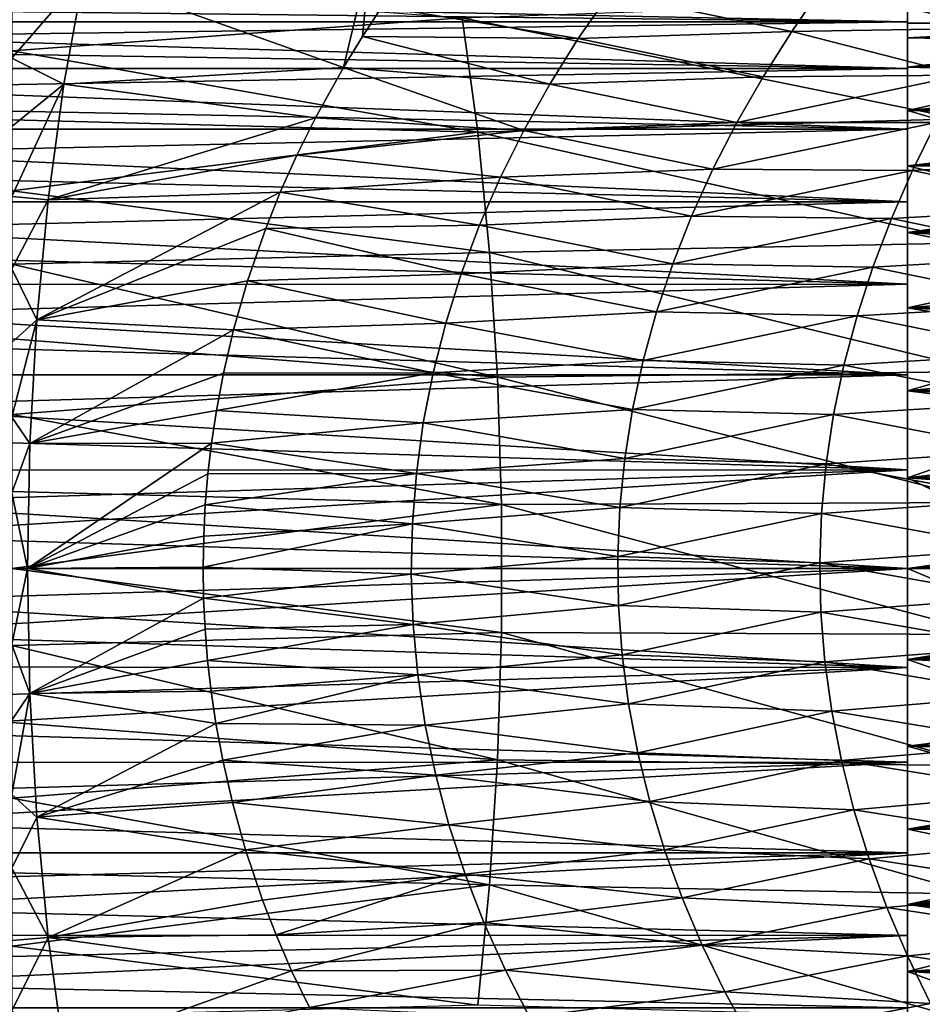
# Model space of a CAD drawing. Header units: metres. Extents: x 26 to 263, y -109 to 109.
# Tile 328 of 656: x 63 to 72, y 72 to 82. Entities that reach past the tile are written whole.
import ezdxf

# ---------------------------------------------------------------- set-up
doc = ezdxf.new("R2010")
doc.units = ezdxf.units.M
doc.layers.add('solid_500750', color=7, linetype='CONTINUOUS')

msp = doc.modelspace()

# ---------------------------------------------------------------- linework, layer by layer
at = {"layer": 'solid_500750'}
for points in [[(66.092148, 81.333839, 2.41582), (66.358955, 82.46077, 1.838729), (63.483849, 82.263809, 1.842609)], [(66.283119, 81.645882, 2.274981), (66.358955, 82.46077, 1.838729), (66.092148, 81.333839, 2.41582)], [(66.283119, 81.645882, 2.274981), (66.477852, 81.942802, 2.131931), (66.358955, 82.46077, 1.838729)], [(62.760601, 81.426514, 2.28342), (63.283379, 81.166252, 2.421638), (63.483849, 82.263809, 1.842609)], [(62.760601, 82.087814, 1.923639), (62.760601, 81.426514, 2.28342), (63.483849, 82.263809, 1.842609)], [(66.092148, 81.333839, 2.41582), (63.483849, 82.263809, 1.842609), (63.283379, 81.166252, 2.421638)], [(55.760601, 82.116371, -5.696664), (71.760597, 82.11618, -5.696024), (71.760597, 81.793785, -4.759147)], [(55.760601, 81.974846, -5.221351), (55.760601, 82.116371, -5.696664), (71.760597, 81.793785, -4.759147)], [(55.760601, 81.974854, -9.118041), (71.760597, 81.793785, -9.580264), (71.760597, 82.11618, -8.643387)], [(62.760601, 81.501144, -16.511282), (62.760601, 82.167519, -16.122379), (67.285233, 81.834213, -16.387434)], [(68.760826, 82.073288, 2.281455), (70.597267, 81.697395, 2.893073), (70.907082, 82.146767, 2.714109)], [(70.907082, 82.146767, 2.714109), (70.597267, 81.697395, 2.893073), (72.596764, 81.729103, 3.549191)], [(70.907082, 82.146767, 2.714109), (72.596764, 81.729103, 3.549191), (72.904373, 82.196716, 3.388067)], [(71.760597, 82.11618, -5.696024), (71.760597, 82.11618, -8.643387), (71.760597, 81.793785, -9.580264)], [(71.760597, 81.793785, -4.759147), (71.760597, 82.11618, -5.696024), (71.760597, 81.793785, -9.580264)], [(68.760826, 82.073288, 2.281455), (66.477852, 81.942802, 2.131931), (68.452446, 81.624504, 2.481313)], [(68.760826, 82.073288, 2.281455), (68.452446, 81.624504, 2.481313), (70.597267, 81.697395, 2.893073)], [(55.760601, 81.974854, -9.118041), (55.760601, 81.794571, -9.58004), (71.760597, 81.793785, -9.580264)], [(55.760601, 81.794563, -4.759351), (55.760601, 81.974846, -5.221351), (71.760597, 81.793785, -4.759147)], [(68.452446, 81.624504, 2.481313), (66.477852, 81.942802, 2.131931), (66.283119, 81.645882, 2.274981)], [(72.066811, 82.000587, -16.383806), (72.2789, 80.817436, -16.943228), (67.285233, 81.834213, -16.387434)], [(62.760601, 81.501144, -16.511282), (67.285233, 81.834213, -16.387434), (67.441742, 80.685356, -16.945509)], [(72.2789, 80.817436, -16.943228), (67.441742, 80.685356, -16.945509), (67.285233, 81.834213, -16.387434)], [(55.760601, 81.794571, -9.58004), (55.760601, 81.576744, -10.025568), (71.760597, 81.793785, -9.580264)], [(55.760601, 81.794563, -4.759351), (71.760597, 81.793785, -4.759147), (71.760597, 81.3237, -3.889625)], [(55.760601, 81.576736, -4.313823), (55.760601, 81.794563, -4.759351), (71.760597, 81.3237, -3.889625)], [(55.760601, 81.576744, -10.025568), (71.760597, 81.3237, -10.449785), (71.760597, 81.793785, -9.580264)], [(70.597267, 81.697395, 2.893073), (72.311623, 81.25676, 3.697843), (72.596764, 81.729103, 3.549191)], [(71.760597, 81.78067, -6.713494), (74.670883, 81.794731, -7.410357), (74.269699, 81.763077, -6.53344)], [(71.760597, 81.78067, -7.625917), (74.873085, 81.758034, -7.847871), (74.670883, 81.794731, -7.410357)], [(71.760597, 81.78067, -6.713494), (71.760597, 81.78067, -7.625917), (74.670883, 81.794731, -7.410357)], [(71.760597, 81.793785, -4.759147), (71.760597, 81.78067, -7.625917), (71.760597, 81.78067, -6.713494)], [(71.760597, 81.793785, -9.580264), (71.760597, 81.3237, -10.449785), (71.760597, 81.78067, -7.625917)], [(71.760597, 81.793785, -4.759147), (71.760597, 81.793785, -9.580264), (71.760597, 81.78067, -7.625917)], [(71.760597, 81.793785, -4.759147), (71.760597, 81.78067, -6.713494), (71.760597, 81.63131, -5.820993)], [(71.760597, 81.793785, -4.759147), (71.760597, 81.63131, -5.820993), (71.760597, 81.336342, -4.959523)], [(71.760597, 81.3237, -3.889625), (71.760597, 81.793785, -4.759147), (71.760597, 81.336342, -4.959523)], [(71.760597, 81.63131, -5.820993), (71.760597, 81.78067, -6.713494), (74.269699, 81.763077, -6.53344)], [(71.760597, 81.78067, -7.625917), (71.760597, 81.63131, -8.518417), (74.873085, 81.758034, -7.847871)], [(71.760597, 81.3237, -10.449785), (71.760597, 81.63131, -8.518417), (71.760597, 81.78067, -7.625917)], [(71.760597, 81.63131, -5.820993), (74.269699, 81.763077, -6.53344), (73.878113, 81.592018, -5.671537)], [(71.760597, 81.63131, -8.518417), (75.073502, 81.686562, -8.280998), (74.873085, 81.758034, -7.847871)], [(68.167351, 81.167244, 2.666714), (66.283119, 81.645882, 2.274981), (66.092148, 81.333839, 2.41582)], [(68.452446, 81.624504, 2.481313), (66.283119, 81.645882, 2.274981), (68.167351, 81.167244, 2.666714)], [(68.452446, 81.624504, 2.481313), (68.167351, 81.167244, 2.666714), (70.309898, 81.241463, 3.059109)], [(68.452446, 81.624504, 2.481313), (70.309898, 81.241463, 3.059109), (70.597267, 81.697395, 2.893073)], [(70.597267, 81.697395, 2.893073), (70.309898, 81.241463, 3.059109), (72.311623, 81.25676, 3.697843)], [(71.760597, 81.63131, -8.518417), (75.273827, 81.580742, -8.70717), (75.073502, 81.686562, -8.280998)], [(71.760597, 81.336342, -4.959523), (71.760597, 81.63131, -5.820993), (73.878113, 81.592018, -5.671537)], [(71.760597, 81.63131, -8.518417), (71.760597, 81.336342, -9.379888), (75.273827, 81.580742, -8.70717)], [(71.760597, 81.3237, -10.449785), (71.760597, 81.336342, -9.379888), (71.760597, 81.63131, -8.518417)], [(55.760601, 81.576744, -10.025568), (55.760601, 81.322876, -10.451587), (71.760597, 81.3237, -10.449785)], [(55.760601, 81.322861, -3.887804), (55.760601, 81.576736, -4.313823), (71.760597, 81.3237, -3.889625)], [(71.760597, 81.336342, -4.959523), (73.878113, 81.592018, -5.671537), (73.512856, 81.290108, -4.856955)], [(71.760597, 81.336342, -9.379888), (75.470924, 81.441513, -9.122864), (75.273827, 81.580742, -8.70717)], [(62.760601, 80.807663, -16.853626), (62.760601, 81.501144, -16.511282), (67.441742, 80.685356, -16.945509)], [(62.760601, 81.426514, 2.28342), (62.760601, 80.741142, 2.598285), (63.283379, 81.166252, 2.421638)], [(71.760597, 81.336342, -9.379888), (75.662445, 81.270096, -9.525152), (75.470924, 81.441513, -9.122864)], [(55.760601, 81.034683, -10.855188), (71.760597, 80.713097, -11.234472), (71.760597, 81.3237, -10.449785)], [(55.760601, 81.322876, -10.451587), (55.760601, 81.034683, -10.855188), (71.760597, 81.3237, -10.449785)], [(55.760601, 81.322861, -3.887804), (71.760597, 81.3237, -3.889625), (71.760597, 80.713097, -3.104938)], [(55.760601, 81.034668, -3.484202), (55.760601, 81.322861, -3.887804), (71.760597, 80.713097, -3.104938)], [(65.811424, 80.829803, 2.623246), (66.092148, 81.333839, 2.41582), (63.283379, 81.166252, 2.421638)], [(67.906311, 80.70282, 2.836517), (66.092148, 81.333839, 2.41582), (65.811424, 80.829803, 2.623246)], [(68.167351, 81.167244, 2.666714), (66.092148, 81.333839, 2.41582), (67.906311, 80.70282, 2.836517)], [(71.760597, 80.903549, -4.161717), (71.760597, 81.336342, -4.959523), (73.512856, 81.290108, -4.856955)], [(71.760597, 81.336342, -9.379888), (71.760597, 80.903549, -10.177693), (75.662445, 81.270096, -9.525152)], [(71.760597, 81.3237, -10.449785), (71.760597, 80.903549, -10.177693), (71.760597, 81.336342, -9.379888)], [(71.760597, 81.3237, -3.889625), (71.760597, 81.336342, -4.959523), (71.760597, 80.903549, -4.161717)], [(71.760597, 81.3237, -10.449785), (71.760597, 80.713097, -11.234472), (71.760597, 80.903549, -10.177693)], [(71.760597, 80.713097, -3.104938), (71.760597, 81.3237, -3.889625), (71.760597, 80.903549, -4.161717)], [(68.167351, 81.167244, 2.666714), (70.045769, 80.779961, 3.211364), (70.309898, 81.241463, 3.059109)], [(70.045769, 80.779961, 3.211364), (72.049751, 80.780464, 3.83341), (72.311623, 81.25676, 3.697843)], [(70.309898, 81.241463, 3.059109), (70.045769, 80.779961, 3.211364), (72.311623, 81.25676, 3.697843)], [(71.760597, 80.903549, -4.161717), (73.512856, 81.290108, -4.856955), (73.176323, 80.870071, -4.109569)], [(71.760597, 80.903549, -10.177693), (75.850433, 81.067337, -9.912428), (75.662445, 81.270096, -9.525152)], [(62.760601, 80.036697, 2.864899), (63.124561, 80.005959, 2.879851), (63.283379, 81.166252, 2.421638)], [(62.760601, 80.741142, 2.598285), (62.760601, 80.036697, 2.864899), (63.283379, 81.166252, 2.421638)], [(65.811424, 80.829803, 2.623246), (63.283379, 81.166252, 2.421638), (63.124561, 80.005959, 2.879851)], [(68.167351, 81.167244, 2.666714), (67.906311, 80.70282, 2.836517), (70.045769, 80.779961, 3.211364)], [(55.760601, 81.034683, -10.855188), (55.760601, 80.714142, -11.233614), (71.760597, 80.713097, -11.234472)], [(55.760601, 80.714119, -3.105775), (55.760601, 81.034668, -3.484202), (71.760597, 80.713097, -3.104938)], [(71.760597, 80.903549, -10.177693), (76.031715, 80.835915, -10.280245), (75.850433, 81.067337, -9.912428)], [(65.624008, 80.453621, 2.762288), (65.811424, 80.829803, 2.623246), (63.124561, 80.005959, 2.879851)], [(67.906311, 80.70282, 2.836517), (65.811424, 80.829803, 2.623246), (65.624008, 80.453621, 2.762288)], [(73.362541, 80.437187, -3.545661), (71.760597, 80.903549, -4.161717), (73.176323, 80.870071, -4.109569)], [(71.760597, 80.903549, -10.177693), (71.760597, 80.347466, -10.893503), (76.031715, 80.835915, -10.280245)], [(71.760597, 80.713097, -11.234472), (71.760597, 80.347466, -10.893503), (71.760597, 80.903549, -10.177693)], [(73.362541, 80.437187, -3.545661), (71.760597, 80.347466, -3.445907), (71.760597, 80.903549, -4.161717)], [(71.760597, 80.713097, -3.104938), (71.760597, 80.903549, -4.161717), (71.760597, 80.347466, -3.445907)], [(71.760597, 80.347466, -10.893503), (76.203018, 80.579468, -10.624577), (76.031715, 80.835915, -10.280245)], [(62.760601, 80.094673, -17.144438), (62.760601, 80.807663, -16.853626), (67.441742, 80.685356, -16.945509)], [(72.2789, 80.817436, -16.943228), (72.440193, 79.571838, -17.368977), (67.441742, 80.685356, -16.945509)], [(67.906311, 80.70282, 2.836517), (69.805649, 80.313332, 3.349288), (70.045769, 80.779961, 3.211364)], [(69.805649, 80.313332, 3.349288), (71.811958, 80.300667, 3.955502), (72.049751, 80.780464, 3.83341)], [(70.045769, 80.779961, 3.211364), (69.805649, 80.313332, 3.349288), (72.049751, 80.780464, 3.83341)], [(72.049751, 80.780464, 3.83341), (71.811958, 80.300667, 3.955502), (73.772194, 80.412453, 4.739094)], [(55.760601, 80.714142, -11.233614), (55.760601, 80.363441, -11.584275), (71.760597, 80.713097, -11.234472)], [(55.760601, 80.714119, -3.105775), (71.760597, 80.713097, -3.104938), (71.760597, 79.985062, -2.435524)], [(55.760601, 80.363419, -2.755115), (55.760601, 80.714119, -3.105775), (71.760597, 79.985062, -2.435524)], [(55.760601, 80.363441, -11.584275), (71.760597, 79.985062, -11.903888), (71.760597, 80.713097, -11.234472)], [(62.760601, 80.094673, -17.144438), (67.441742, 80.685356, -16.945509), (67.560753, 79.476051, -17.37018)], [(67.906311, 80.70282, 2.836517), (65.624008, 80.453621, 2.762288), (67.670151, 80.230904, 2.990346)], [(72.440193, 79.571838, -17.368977), (67.560753, 79.476051, -17.37018), (67.441742, 80.685356, -16.945509)], [(67.906311, 80.70282, 2.836517), (67.670151, 80.230904, 2.990346), (69.805649, 80.313332, 3.349288)], [(71.760597, 80.713097, -11.234472), (71.760597, 79.985062, -11.903888), (71.760597, 80.347466, -10.893503)], [(71.760597, 79.985062, -2.435524), (71.760597, 80.713097, -3.104938), (71.760597, 80.347466, -3.445907)], [(71.760597, 80.347466, -10.893503), (76.365936, 80.300377, -10.944224), (76.203018, 80.579468, -10.624577)], [(65.45768, 80.082603, 2.886606), (65.624008, 80.453621, 2.762288), (63.124561, 80.005959, 2.879851)], [(67.670151, 80.230904, 2.990346), (65.624008, 80.453621, 2.762288), (65.45768, 80.082603, 2.886606)], [(73.362541, 80.437187, -3.545661), (73.483505, 79.923111, -3.031703), (71.760597, 80.347466, -3.445907)], [(55.760601, 80.363441, -11.584275), (55.760601, 79.984985, -11.904775), (71.760597, 79.985062, -11.903888)], [(55.760601, 79.984962, -2.434615), (55.760601, 80.363419, -2.755115), (71.760597, 79.985062, -2.435524)], [(71.760597, 80.347466, -10.893503), (71.760597, 79.67643, -11.510528), (76.365936, 80.300377, -10.944224)], [(71.760597, 79.985062, -11.903888), (71.760597, 79.67643, -11.510528), (71.760597, 80.347466, -10.893503)], [(73.483505, 79.923111, -3.031703), (71.760597, 79.67643, -2.828884), (71.760597, 80.347466, -3.445907)], [(71.760597, 79.985062, -2.435524), (71.760597, 80.347466, -3.445907), (71.760597, 79.67643, -2.828884)], [(71.811958, 80.300667, 3.955502), (73.5681, 79.927963, 4.833961), (73.772194, 80.412453, 4.739094)], [(67.670151, 80.230904, 2.990346), (65.45768, 80.082603, 2.886606), (67.459908, 79.750381, 3.128174)], [(67.670151, 80.230904, 2.990346), (67.459908, 79.750381, 3.128174), (69.590546, 79.840675, 3.472993)], [(67.670151, 80.230904, 2.990346), (69.590546, 79.840675, 3.472993), (69.805649, 80.313332, 3.349288)], [(69.805649, 80.313332, 3.349288), (69.590546, 79.840675, 3.472993), (71.811958, 80.300667, 3.955502)], [(69.590546, 79.840675, 3.472993), (71.599335, 79.816826, 4.064301), (71.811958, 80.300667, 3.955502)], [(71.811958, 80.300667, 3.955502), (71.599335, 79.816826, 4.064301), (73.5681, 79.927963, 4.833961)], [(71.760597, 79.67643, -11.510528), (76.519241, 80.000069, -11.239042), (76.365936, 80.300377, -10.944224)], [(62.760601, 79.358177, -17.385464), (62.760601, 80.094673, -17.144438), (67.560753, 79.476051, -17.37018)], [(62.760601, 80.036697, 2.864899), (62.760601, 79.309753, 3.085146), (63.124561, 80.005959, 2.879851)], [(65.45768, 80.082603, 2.886606), (63.124561, 80.005959, 2.879851), (63.009624, 78.797462, 3.21126)], [(65.311546, 79.718208, 2.996641), (65.45768, 80.082603, 2.886606), (63.009624, 78.797462, 3.21126)], [(67.459908, 79.750381, 3.128174), (65.45768, 80.082603, 2.886606), (65.311546, 79.718208, 2.996641)], [(55.760601, 79.581352, -12.192925), (71.760597, 79.156815, -12.445831), (71.760597, 79.985062, -11.903888)], [(55.760601, 79.984985, -11.904775), (55.760601, 79.581352, -12.192925), (71.760597, 79.985062, -11.903888)], [(55.760601, 79.984962, -2.434615), (71.760597, 79.985062, -2.435524), (71.760597, 79.156815, -1.89358)], [(55.760601, 79.581322, -2.146466), (55.760601, 79.984962, -2.434615), (71.760597, 79.156815, -1.89358)], [(62.760601, 79.309753, 3.085146), (63.009624, 78.797462, 3.21126), (63.124561, 80.005959, 2.879851)], [(71.760597, 79.67643, -11.510528), (76.661087, 79.679916, -11.50862), (76.519241, 80.000069, -11.239042)], [(71.760597, 79.985062, -11.903888), (71.760597, 79.156815, -12.445831), (71.760597, 79.67643, -11.510528)], [(71.760597, 79.156815, -1.89358), (71.760597, 79.985062, -2.435524), (71.760597, 79.67643, -2.828884)], [(67.459908, 79.750381, 3.128174), (69.40152, 79.361916, 3.582253), (69.590546, 79.840675, 3.472993)], [(69.590546, 79.840675, 3.472993), (69.40152, 79.361916, 3.582253), (71.599335, 79.816826, 4.064301)], [(71.599335, 79.816826, 4.064301), (73.388222, 79.441444, 4.91719), (73.5681, 79.927963, 4.833961)], [(73.483505, 79.923111, -3.031703), (73.558083, 79.310997, -2.567108), (71.760597, 79.67643, -2.828884)], [(67.459908, 79.750381, 3.128174), (65.311546, 79.718208, 2.996641), (67.276573, 79.261894, 3.249295)], [(67.459908, 79.750381, 3.128174), (67.276573, 79.261894, 3.249295), (69.40152, 79.361916, 3.582253)], [(69.40152, 79.361916, 3.582253), (71.412964, 79.328911, 4.159764), (71.599335, 79.816826, 4.064301)], [(71.599335, 79.816826, 4.064301), (71.412964, 79.328911, 4.159764), (73.388222, 79.441444, 4.91719)], [(65.128815, 79.18972, 3.13552), (65.311546, 79.718208, 2.996641), (63.009624, 78.797462, 3.21126)], [(67.276573, 79.261894, 3.249295), (65.311546, 79.718208, 2.996641), (65.128815, 79.18972, 3.13552)], [(71.760597, 79.67643, -11.510528), (76.792778, 79.342682, -11.751417), (76.661087, 79.679916, -11.50862)], [(71.760597, 79.67643, -11.510528), (71.760597, 78.919205, -12.005423), (76.792778, 79.342682, -11.751417)], [(71.760597, 79.156815, -12.445831), (71.760597, 78.919205, -12.005423), (71.760597, 79.67643, -11.510528)], [(73.558083, 79.310997, -2.567108), (71.760597, 78.919205, -2.333989), (71.760597, 79.67643, -2.828884)], [(71.760597, 79.156815, -1.89358), (71.760597, 79.67643, -2.828884), (71.760597, 78.919205, -2.333989)], [(55.760601, 79.581352, -12.192925), (55.760601, 79.155312, -12.446752), (71.760597, 79.156815, -12.445831)], [(55.760601, 79.155281, -1.892643), (55.760601, 79.581322, -2.146466), (71.760597, 79.156815, -1.89358)], [(72.440193, 79.571838, -17.368977), (72.548927, 78.281143, -17.656168), (67.560753, 79.476051, -17.37018)], [(62.760601, 79.358177, -17.385464), (67.560753, 79.476051, -17.37018), (67.640984, 78.223091, -17.656614)], [(72.548927, 78.281143, -17.656168), (67.640984, 78.223091, -17.656614), (67.560753, 79.476051, -17.37018)], [(71.412964, 79.328911, 4.159764), (73.233276, 78.953224, 4.988677), (73.388222, 79.441444, 4.91719)], [(62.760601, 78.607033, -17.574493), (62.760601, 79.358177, -17.385464), (67.640984, 78.223091, -17.656614)], [(67.276573, 79.261894, 3.249295), (69.239357, 78.878075, 3.676422), (69.40152, 79.361916, 3.582253)], [(69.40152, 79.361916, 3.582253), (69.239357, 78.878075, 3.676422), (71.412964, 79.328911, 4.159764)], [(71.760597, 78.919205, -12.005423), (76.912674, 78.990036, -11.966968), (76.792778, 79.342682, -11.751417)], [(62.760601, 79.309753, 3.085146), (62.760601, 78.570335, 3.257228), (63.009624, 78.797462, 3.21126)], [(67.276573, 79.261894, 3.249295), (65.128815, 79.18972, 3.13552), (67.120911, 78.76683, 3.352837)], [(67.276573, 79.261894, 3.249295), (67.120911, 78.76683, 3.352837), (69.239357, 78.878075, 3.676422)], [(69.239357, 78.878075, 3.676422), (71.253624, 78.837616, 4.241502), (71.412964, 79.328911, 4.159764)], [(71.412964, 79.328911, 4.159764), (71.253624, 78.837616, 4.241502), (73.233276, 78.953224, 4.988677)], [(73.558083, 79.310997, -2.567108), (73.5998, 78.613319, -2.179861), (71.760597, 78.919205, -2.333989)], [(55.760601, 78.709778, -12.66452), (71.760597, 78.246506, -12.844773), (71.760597, 79.156815, -12.445831)], [(55.760601, 79.155312, -12.446752), (55.760601, 78.709778, -12.66452), (71.760597, 79.156815, -12.445831)], [(55.760601, 79.155281, -1.892643), (71.760597, 79.156815, -1.89358), (71.760597, 78.246506, -1.494638)], [(55.760601, 78.709747, -1.674878), (55.760601, 79.155281, -1.892643), (71.760597, 78.246506, -1.494638)], [(64.988029, 78.697372, 3.24334), (65.128815, 79.18972, 3.13552), (63.009624, 78.797462, 3.21126)], [(67.120911, 78.76683, 3.352837), (65.128815, 79.18972, 3.13552), (64.988029, 78.697372, 3.24334)], [(71.760597, 79.156815, -12.445831), (71.760597, 78.246506, -12.844773), (71.760597, 78.919205, -12.005423)], [(71.760597, 78.246506, -1.494638), (71.760597, 79.156815, -1.89358), (71.760597, 78.919205, -2.333989)], [(71.253624, 78.837616, 4.241502), (73.103867, 78.463646, 5.048321), (73.233276, 78.953224, 4.988677)], [(71.760597, 78.919205, -12.005423), (77.018074, 78.622871, -12.155111), (76.912674, 78.990036, -11.966968)], [(67.120911, 78.76683, 3.352837), (69.104713, 78.390137, 3.75498), (69.239357, 78.878075, 3.676422)], [(69.239357, 78.878075, 3.676422), (69.104713, 78.390137, 3.75498), (71.253624, 78.837616, 4.241502)], [(71.760597, 78.919205, -12.005423), (71.760597, 78.083931, -12.372105), (77.018074, 78.622871, -12.155111)], [(71.760597, 78.246506, -12.844773), (71.760597, 78.083931, -12.372105), (71.760597, 78.919205, -12.005423)], [(73.5998, 78.613319, -2.179861), (71.760597, 78.083931, -1.967306), (71.760597, 78.919205, -2.333989)], [(71.760597, 78.246506, -1.494638), (71.760597, 78.919205, -2.333989), (71.760597, 78.083931, -1.967306)], [(62.760601, 77.821182, 3.380396), (62.939793, 77.556778, 3.412493), (63.009624, 78.797462, 3.21126)], [(62.760601, 78.570335, 3.257228), (62.760601, 77.821182, 3.380396), (63.009624, 78.797462, 3.21126)], [(64.988029, 78.697372, 3.24334), (63.009624, 78.797462, 3.21126), (62.939793, 77.556778, 3.412493)], [(67.120911, 78.76683, 3.352837), (64.988029, 78.697372, 3.24334), (66.993538, 78.266586, 3.438085)], [(67.120911, 78.76683, 3.352837), (66.993538, 78.266586, 3.438085), (69.104713, 78.390137, 3.75498)], [(69.104713, 78.390137, 3.75498), (71.121964, 78.343651, 4.309196), (71.253624, 78.837616, 4.241502)], [(71.253624, 78.837616, 4.241502), (71.121964, 78.343651, 4.309196), (73.103867, 78.463646, 5.048321)], [(55.760601, 78.709778, -12.66452), (55.760601, 78.247795, -12.844748), (71.760597, 78.246506, -12.844773)], [(55.760601, 78.247765, -1.494654), (55.760601, 78.709747, -1.674878), (71.760597, 78.246506, -1.494638)], [(64.886101, 78.261826, 3.321703), (64.988029, 78.697372, 3.24334), (62.939793, 77.556778, 3.412493)], [(66.993538, 78.266586, 3.438085), (64.988029, 78.697372, 3.24334), (64.886101, 78.261826, 3.321703)], [(62.760601, 77.846619, -17.709667), (62.760601, 78.607033, -17.574493), (67.640984, 78.223091, -17.656614)], [(71.760597, 78.083931, -12.372105), (77.110184, 78.241341, -12.315694), (77.018074, 78.622871, -12.155111)], [(73.5998, 78.613319, -2.179861), (73.619606, 77.85817, -1.895038), (71.760597, 78.083931, -1.967306)], [(71.121964, 78.343651, 4.309196), (73.000435, 77.973106, 5.096001), (73.103867, 78.463646, 5.048321)], [(66.993538, 78.266586, 3.438085), (68.998077, 77.899216, 3.817463), (69.104713, 78.390137, 3.75498)], [(69.104713, 78.390137, 3.75498), (68.998077, 77.899216, 3.817463), (71.121964, 78.343651, 4.309196)], [(64.815369, 77.888008, 3.376375), (64.886101, 78.261826, 3.321703), (62.939793, 77.556778, 3.412493)], [(66.993538, 78.266586, 3.438085), (64.886101, 78.261826, 3.321703), (64.815369, 77.888008, 3.376375)], [(66.993538, 78.266586, 3.438085), (64.815369, 77.888008, 3.376375), (66.894905, 77.762672, 3.504447)], [(66.993538, 78.266586, 3.438085), (66.894905, 77.762672, 3.504447), (68.998077, 77.899216, 3.817463)], [(72.548927, 78.281143, -17.656168), (72.603882, 76.963387, -17.801394), (67.640984, 78.223091, -17.656614)], [(68.998077, 77.899216, 3.817463), (71.018478, 77.847786, 4.362546), (71.121964, 78.343651, 4.309196)], [(71.121964, 78.343651, 4.309196), (71.018478, 77.847786, 4.362546), (73.000435, 77.973106, 5.096001)], [(55.760601, 78.247795, -12.844748), (55.760601, 77.772537, -12.986201), (71.760597, 78.246506, -12.844773)], [(55.760601, 78.247765, -1.494654), (71.760597, 78.246506, -1.494638), (71.760597, 77.293098, -1.252878)], [(55.760601, 77.772514, -1.353204), (55.760601, 78.247765, -1.494654), (71.760597, 77.293098, -1.252878)], [(55.760601, 77.772537, -12.986201), (71.760597, 77.293098, -13.086533), (71.760597, 78.246506, -12.844773)], [(62.760601, 77.846619, -17.709667), (67.640984, 78.223091, -17.656614), (67.681534, 76.943939, -17.801443)], [(72.603882, 76.963387, -17.801394), (67.681534, 76.943939, -17.801443), (67.640984, 78.223091, -17.656614)], [(71.760597, 78.246506, -12.844773), (71.760597, 77.293098, -13.086533), (71.760597, 78.083931, -12.372105)], [(71.760597, 77.293098, -1.252878), (71.760597, 78.246506, -1.494638), (71.760597, 78.083931, -1.967306)], [(71.760597, 78.083931, -12.372105), (77.187813, 77.850914, -12.44651), (77.110184, 78.241341, -12.315694)], [(71.760597, 78.083931, -12.372105), (71.760597, 77.212395, -12.592832), (77.187813, 77.850914, -12.44651)], [(71.760597, 77.293098, -13.086533), (71.760597, 77.212395, -12.592832), (71.760597, 78.083931, -12.372105)], [(73.619606, 77.85817, -1.895038), (71.760597, 77.212395, -1.74658), (71.760597, 78.083931, -1.967306)], [(71.760597, 77.293098, -1.252878), (71.760597, 78.083931, -1.967306), (71.760597, 77.212395, -1.74658)], [(71.018478, 77.847786, 4.362546), (72.923317, 77.482025, 5.131607), (73.000435, 77.973106, 5.096001)], [(64.766098, 77.560959, 3.414741), (64.815369, 77.888008, 3.376375), (62.939793, 77.556778, 3.412493)], [(66.894905, 77.762672, 3.504447), (64.815369, 77.888008, 3.376375), (64.766098, 77.560959, 3.414741)], [(66.894905, 77.762672, 3.504447), (68.919792, 77.406448, 3.863513), (68.998077, 77.899216, 3.817463)], [(68.998077, 77.899216, 3.817463), (68.919792, 77.406448, 3.863513), (71.018478, 77.847786, 4.362546)], [(73.619606, 77.85817, -1.895038), (73.627411, 77.075073, -1.724592), (71.760597, 77.212395, -1.74658)], [(55.760601, 77.772537, -12.986201), (55.760601, 77.287277, -13.087922), (71.760597, 77.293098, -13.086533)], [(55.760601, 77.287262, -1.251486), (55.760601, 77.772514, -1.353204), (71.760597, 77.293098, -1.252878)], [(62.760601, 77.074028, -17.791908), (62.760601, 77.846619, -17.709667), (67.681534, 76.943939, -17.801443)], [(62.760601, 77.821182, 3.380396), (62.760601, 77.060577, 3.455138), (62.939793, 77.556778, 3.412493)], [(66.894905, 77.762672, 3.504447), (64.766098, 77.560959, 3.414741), (66.825302, 77.256622, 3.551481)], [(66.894905, 77.762672, 3.504447), (66.825302, 77.256622, 3.551481), (68.919792, 77.406448, 3.863513)], [(68.919792, 77.406448, 3.863513), (70.943497, 77.350845, 4.401317), (71.018478, 77.847786, 4.362546)], [(71.018478, 77.847786, 4.362546), (70.943497, 77.350845, 4.401317), (72.923317, 77.482025, 5.131607)], [(71.760597, 77.212395, -12.592832), (77.24794, 77.459129, -12.546174), (77.187813, 77.850914, -12.44651)], [(64.766098, 77.560959, 3.414741), (62.939793, 77.556778, 3.412493), (62.916252, 76.300003, 3.480294)], [(64.729996, 77.251823, 3.442914), (64.766098, 77.560959, 3.414741), (62.916252, 76.300003, 3.480294)], [(66.825302, 77.256622, 3.551481), (64.766098, 77.560959, 3.414741), (64.729996, 77.251823, 3.442914)], [(62.760601, 77.060577, 3.455138), (62.916252, 76.300003, 3.480294), (62.939793, 77.556778, 3.412493)], [(70.943497, 77.350845, 4.401317), (72.872711, 76.990814, 5.155039), (72.923317, 77.482025, 5.131607)], [(71.760597, 77.212395, -12.592832), (77.2901, 77.069313, -12.615636), (77.24794, 77.459129, -12.546174)], [(66.825302, 77.256622, 3.551481), (68.870049, 76.912994, 3.892878), (68.919792, 77.406448, 3.863513)], [(68.919792, 77.406448, 3.863513), (68.870049, 76.912994, 3.892878), (70.943497, 77.350845, 4.401317)], [(55.760601, 77.287262, -1.251486), (71.760597, 77.293098, -1.252878), (71.760597, 76.300003, -1.169706)], [(55.760601, 76.300003, -13.169705), (71.760597, 76.300003, -13.169705), (71.760597, 77.293098, -13.086533)], [(55.760601, 76.795311, -13.149226), (55.760601, 76.300003, -13.169705), (71.760597, 77.293098, -13.086533)], [(55.760601, 77.287277, -13.087922), (55.760601, 76.795311, -13.149226), (71.760597, 77.293098, -13.086533)], [(55.760601, 76.795303, -1.190184), (55.760601, 77.287262, -1.251486), (71.760597, 76.300003, -1.169706)], [(68.870049, 76.912994, 3.892878), (70.897202, 76.85363, 4.425334), (70.943497, 77.350845, 4.401317)], [(70.943497, 77.350845, 4.401317), (70.897202, 76.85363, 4.425334), (72.872711, 76.990814, 5.155039)], [(71.760597, 77.293098, -13.086533), (71.760597, 76.300003, -13.169705), (71.760597, 77.212395, -12.592832)], [(71.760597, 77.293098, -1.252878), (71.760597, 77.212395, -1.74658), (71.760597, 76.300003, -1.669706)], [(71.760597, 77.293098, -1.252878), (71.760597, 76.300003, -1.669706), (71.760597, 76.300003, -1.169706)], [(64.703735, 76.939438, 3.463405), (64.729996, 77.251823, 3.442914), (62.916252, 76.300003, 3.480294)], [(66.825302, 77.256622, 3.551481), (64.729996, 77.251823, 3.442914), (64.703735, 76.939438, 3.463405)], [(66.825302, 77.256622, 3.551481), (64.703735, 76.939438, 3.463405), (66.784859, 76.750015, 3.578904)], [(66.825302, 77.256622, 3.551481), (66.784859, 76.750015, 3.578904), (68.870049, 76.912994, 3.892878)], [(71.760597, 77.212395, -12.592832), (71.760597, 76.300003, -12.669705), (77.2901, 77.069313, -12.615636)], [(71.760597, 76.300003, -13.169705), (71.760597, 76.300003, -12.669705), (71.760597, 77.212395, -12.592832)], [(73.629219, 76.300003, -1.669706), (71.760597, 76.300003, -1.669706), (71.760597, 77.212395, -1.74658)], [(73.627411, 77.075073, -1.724592), (73.629219, 76.300003, -1.669706), (71.760597, 77.212395, -1.74658)], [(62.760601, 76.300438, -17.819706), (62.760601, 77.074028, -17.791908), (67.681534, 76.943939, -17.801443)], [(71.760597, 76.300003, -12.669705), (77.315178, 76.682243, -12.656406), (77.2901, 77.069313, -12.615636)], [(62.760601, 77.060577, 3.455138), (62.760601, 76.299507, 3.480294), (62.916252, 76.300003, 3.480294)], [(70.897202, 76.85363, 4.425334), (72.848671, 76.499863, 5.166216), (72.872711, 76.990814, 5.155039)], [(62.760601, 76.300438, -17.819706), (67.681534, 76.943939, -17.801443), (67.681534, 75.656059, -17.801443)], [(64.687775, 76.626495, 3.475885), (64.703735, 76.939438, 3.463405), (62.916252, 76.300003, 3.480294)], [(66.784859, 76.750015, 3.578904), (64.703735, 76.939438, 3.463405), (64.687775, 76.626495, 3.475885)], [(66.784859, 76.750015, 3.578904), (68.848862, 76.420006, 3.905419), (68.870049, 76.912994, 3.892878)], [(72.603882, 76.963387, -17.801394), (72.603882, 75.636612, -17.801394), (67.681534, 76.943939, -17.801443)], [(72.603882, 75.636612, -17.801394), (67.681534, 75.656059, -17.801443), (67.681534, 76.943939, -17.801443)], [(68.870049, 76.912994, 3.892878), (68.848862, 76.420006, 3.905419), (70.897202, 76.85363, 4.425334)], [(55.760601, 76.300003, -1.169706), (55.760601, 76.795303, -1.190184), (71.760597, 76.300003, -1.169706)], [(68.848862, 76.420006, 3.905419), (70.879608, 76.356941, 4.434493), (70.897202, 76.85363, 4.425334)], [(70.897202, 76.85363, 4.425334), (70.879608, 76.356941, 4.434493), (72.848671, 76.499863, 5.166216)], [(66.784859, 76.750015, 3.578904), (64.687775, 76.626495, 3.475885), (64.682144, 76.314621, 3.480286)], [(66.784859, 76.750015, 3.578904), (64.682144, 76.314621, 3.480286), (66.773544, 76.244347, 3.586597)], [(66.784859, 76.750015, 3.578904), (66.773544, 76.244347, 3.586597), (68.848862, 76.420006, 3.905419)], [(71.760597, 76.300003, -12.669705), (77.323189, 76.300003, -12.669705), (77.315178, 76.682243, -12.656406)], [(64.682144, 76.314621, 3.480286), (64.687775, 76.626495, 3.475885), (62.916252, 76.300003, 3.480294)], [(70.879608, 76.356941, 4.434493), (72.85112, 76.009277, 5.165074), (72.848671, 76.499863, 5.166216)], [(66.773544, 76.244347, 3.586597), (68.856155, 75.927528, 3.901099), (68.848862, 76.420006, 3.905419)], [(68.848862, 76.420006, 3.905419), (68.856155, 75.927528, 3.901099), (70.879608, 76.356941, 4.434493)], [(55.760601, 76.300003, -1.169706), (71.760597, 76.300003, -1.169706), (71.760597, 75.3069, -1.252878)], [(55.760601, 75.804688, -1.190185), (55.760601, 76.300003, -1.169706), (71.760597, 75.3069, -1.252878)], [(55.760601, 75.312744, -13.087925), (71.760597, 75.3069, -13.086533), (71.760597, 76.300003, -13.169705)], [(55.760601, 75.804703, -13.149227), (71.760597, 76.300003, -13.169705), (55.760601, 76.300003, -13.169705)], [(55.760601, 75.804703, -13.149227), (55.760601, 75.312744, -13.087925), (71.760597, 76.300003, -13.169705)], [(62.760601, 75.526833, -17.791967), (62.760601, 76.300438, -17.819706), (67.681534, 75.656059, -17.801443)], [(62.760601, 75.538445, 3.455075), (62.939793, 75.043228, 3.412493), (62.916252, 76.300003, 3.480294)], [(62.760601, 76.299507, 3.480294), (62.760601, 75.538445, 3.455075), (62.916252, 76.300003, 3.480294)], [(64.686806, 76.002731, 3.476639), (64.682144, 76.314621, 3.480286), (62.916252, 76.300003, 3.480294)], [(64.686806, 76.002731, 3.476639), (62.916252, 76.300003, 3.480294), (62.939793, 75.043228, 3.412493)], [(66.773544, 76.244347, 3.586597), (64.682144, 76.314621, 3.480286), (64.686806, 76.002731, 3.476639)], [(68.856155, 75.927528, 3.901099), (70.890625, 75.860458, 4.428753), (70.879608, 76.356941, 4.434493)], [(70.879608, 76.356941, 4.434493), (70.890625, 75.860458, 4.428753), (72.85112, 76.009277, 5.165074)], [(71.760597, 75.387604, -12.592832), (77.323189, 76.300003, -12.669705), (71.760597, 76.300003, -12.669705)], [(77.314911, 75.915855, -12.656274), (77.323189, 76.300003, -12.669705), (71.760597, 75.387604, -12.592832)], [(71.760597, 76.300003, -13.169705), (71.760597, 75.3069, -13.086533), (71.760597, 76.300003, -12.669705)], [(71.760597, 75.387604, -12.592832), (71.760597, 76.300003, -12.669705), (71.760597, 75.3069, -13.086533)], [(73.627388, 75.521523, -1.725077), (71.760597, 76.300003, -1.669706), (73.629219, 76.300003, -1.669706)], [(71.760597, 75.387604, -1.74658), (71.760597, 76.300003, -1.169706), (71.760597, 76.300003, -1.669706)], [(73.627388, 75.521523, -1.725077), (71.760597, 75.387604, -1.74658), (71.760597, 76.300003, -1.669706)], [(71.760597, 75.387604, -1.74658), (71.760597, 75.3069, -1.252878), (71.760597, 76.300003, -1.169706)], [(66.773544, 76.244347, 3.586597), (64.686806, 76.002731, 3.476639), (66.791267, 75.73838, 3.574554)], [(66.773544, 76.244347, 3.586597), (66.791267, 75.73838, 3.574554), (68.856155, 75.927528, 3.901099)], [(64.701797, 75.689987, 3.464922), (64.686806, 76.002731, 3.476639), (62.939793, 75.043228, 3.412493)], [(66.791267, 75.73838, 3.574554), (64.686806, 76.002731, 3.476639), (64.701797, 75.689987, 3.464922)], [(70.890625, 75.860458, 4.428753), (72.880074, 75.518257, 5.151623), (72.85112, 76.009277, 5.165074)], [(66.791267, 75.73838, 3.574554), (68.891968, 75.434158, 3.879928), (68.856155, 75.927528, 3.901099)], [(68.856155, 75.927528, 3.901099), (68.891968, 75.434158, 3.879928), (70.890625, 75.860458, 4.428753)], [(77.289688, 75.52771, -12.615214), (77.314911, 75.915855, -12.656274), (71.760597, 75.387604, -12.592832)], [(55.760601, 75.312721, -1.251489), (55.760601, 75.804688, -1.190185), (71.760597, 75.3069, -1.252878)], [(68.891968, 75.434158, 3.879928), (70.930328, 75.363297, 4.408139), (70.890625, 75.860458, 4.428753)], [(70.890625, 75.860458, 4.428753), (70.930328, 75.363297, 4.408139), (72.880074, 75.518257, 5.151623)], [(64.727081, 75.377502, 3.445179), (64.701797, 75.689987, 3.464922), (62.939793, 75.043228, 3.412493)], [(66.791267, 75.73838, 3.574554), (64.701797, 75.689987, 3.464922), (64.727081, 75.377502, 3.445179)], [(66.791267, 75.73838, 3.574554), (64.727081, 75.377502, 3.445179), (66.838135, 75.231758, 3.542793)], [(66.791267, 75.73838, 3.574554), (66.838135, 75.231758, 3.542793), (68.891968, 75.434158, 3.879928)], [(62.760601, 75.526833, -17.791967), (67.681534, 75.656059, -17.801443), (67.640984, 74.376907, -17.656614)], [(72.548927, 74.318855, -17.656168), (67.640984, 74.376907, -17.656614), (67.681534, 75.656059, -17.801443)], [(72.603882, 75.636612, -17.801394), (72.548927, 74.318855, -17.656168), (67.681534, 75.656059, -17.801443)], [(62.760601, 75.538445, 3.455075), (62.760601, 74.777847, 3.380269), (62.939793, 75.043228, 3.412493)], [(62.760601, 74.754196, -17.709784), (62.760601, 75.526833, -17.791967), (67.640984, 74.376907, -17.656614)], [(70.930328, 75.363297, 4.408139), (72.9356, 75.027039, 5.125931), (72.880074, 75.518257, 5.151623)], [(77.247505, 75.13765, -12.545479), (77.289688, 75.52771, -12.615214), (71.760597, 75.387604, -12.592832)], [(73.627388, 75.521523, -1.725077), (73.619659, 74.745499, -1.893956), (71.760597, 75.387604, -1.74658)], [(66.838135, 75.231758, 3.542793), (68.956345, 74.94091, 3.841989), (68.891968, 75.434158, 3.879928)], [(68.891968, 75.434158, 3.879928), (68.956345, 74.94091, 3.841989), (70.930328, 75.363297, 4.408139)], [(71.760597, 75.387604, -1.74658), (71.760597, 74.516075, -1.967306), (71.760597, 75.3069, -1.252878)], [(71.760597, 74.516075, -12.372105), (71.760597, 75.387604, -12.592832), (71.760597, 75.3069, -13.086533)], [(77.247505, 75.13765, -12.545479), (71.760597, 75.387604, -12.592832), (71.760597, 74.516075, -12.372105)], [(73.619659, 74.745499, -1.893956), (71.760597, 74.516075, -1.967306), (71.760597, 75.387604, -1.74658)], [(55.760601, 75.312744, -13.087925), (55.760601, 74.827484, -12.986207), (71.760597, 75.3069, -13.086533)], [(55.760601, 74.827461, -1.353209), (55.760601, 75.312721, -1.251489), (71.760597, 75.3069, -1.252878)], [(55.760601, 74.827461, -1.353209), (71.760597, 75.3069, -1.252878), (71.760597, 74.3535, -1.494638)], [(55.760601, 74.352234, -12.844757), (71.760597, 74.3535, -12.844773), (71.760597, 75.3069, -13.086533)], [(55.760601, 74.827484, -12.986207), (55.760601, 74.352234, -12.844757), (71.760597, 75.3069, -13.086533)], [(64.762329, 75.067986, 3.417712), (64.727081, 75.377502, 3.445179), (62.939793, 75.043228, 3.412493)], [(66.838135, 75.231758, 3.542793), (64.727081, 75.377502, 3.445179), (64.762329, 75.067986, 3.417712)], [(68.956345, 74.94091, 3.841989), (70.998734, 74.866219, 4.372743), (70.930328, 75.363297, 4.408139)], [(70.930328, 75.363297, 4.408139), (70.998734, 74.866219, 4.372743), (72.9356, 75.027039, 5.125931)], [(71.760597, 74.516075, -1.967306), (71.760597, 74.3535, -1.494638), (71.760597, 75.3069, -1.252878)], [(71.760597, 74.516075, -12.372105), (71.760597, 75.3069, -13.086533), (71.760597, 74.3535, -12.844773)], [(66.838135, 75.231758, 3.542793), (64.762329, 75.067986, 3.417712), (64.809952, 74.744667, 3.380605)], [(66.838135, 75.231758, 3.542793), (64.809952, 74.744667, 3.380605), (66.914154, 74.726051, 3.491471)], [(66.838135, 75.231758, 3.542793), (66.914154, 74.726051, 3.491471), (68.956345, 74.94091, 3.841989)], [(77.187485, 74.746651, -12.445793), (77.247505, 75.13765, -12.545479), (71.760597, 74.516075, -12.372105)], [(62.760601, 74.028717, 3.257041), (63.009624, 73.802544, 3.21126), (62.939793, 75.043228, 3.412493)], [(62.760601, 74.777847, 3.380269), (62.760601, 74.028717, 3.257041), (62.939793, 75.043228, 3.412493)], [(64.809952, 74.744667, 3.380605), (64.762329, 75.067986, 3.417712), (62.939793, 75.043228, 3.412493)], [(64.809952, 74.744667, 3.380605), (62.939793, 75.043228, 3.412493), (63.009624, 73.802544, 3.21126)], [(70.998734, 74.866219, 4.372743), (73.017609, 74.536026, 5.088082), (72.9356, 75.027039, 5.125931)], [(66.914154, 74.726051, 3.491471), (69.049187, 74.448944, 3.787481), (68.956345, 74.94091, 3.841989)], [(68.956345, 74.94091, 3.841989), (69.049187, 74.448944, 3.787481), (70.998734, 74.866219, 4.372743)], [(55.760601, 74.352211, -1.494663), (55.760601, 74.827461, -1.353209), (71.760597, 74.3535, -1.494638)], [(69.049187, 74.448944, 3.787481), (71.095703, 74.370041, 4.32272), (70.998734, 74.866219, 4.372743)], [(70.998734, 74.866219, 4.372743), (71.095703, 74.370041, 4.32272), (73.017609, 74.536026, 5.088082)], [(62.760601, 73.993729, -17.574654), (62.760601, 74.754196, -17.709784), (67.640984, 74.376907, -17.656614)], [(64.878365, 74.375175, 3.327631), (64.809952, 74.744667, 3.380605), (63.009624, 73.802544, 3.21126)], [(66.914154, 74.726051, 3.491471), (64.809952, 74.744667, 3.380605), (64.878365, 74.375175, 3.327631)], [(66.914154, 74.726051, 3.491471), (64.878365, 74.375175, 3.327631), (67.01915, 74.222809, 3.420904)], [(66.914154, 74.726051, 3.491471), (67.01915, 74.222809, 3.420904), (69.049187, 74.448944, 3.787481)], [(77.110092, 74.357857, -12.315392), (77.187485, 74.746651, -12.445793), (71.760597, 74.516075, -12.372105)], [(73.619659, 74.745499, -1.893956), (73.600342, 73.999557, -2.17391), (71.760597, 74.516075, -1.967306)], [(71.095703, 74.370041, 4.32272), (73.125877, 74.045631, 5.038177), (73.017609, 74.536026, 5.088082)], [(71.760597, 74.516075, -1.967306), (71.760597, 73.680801, -2.333989), (71.760597, 74.3535, -1.494638)], [(71.760597, 73.680801, -12.005423), (71.760597, 74.516075, -12.372105), (71.760597, 74.3535, -12.844773)], [(77.110092, 74.357857, -12.315392), (71.760597, 74.516075, -12.372105), (71.760597, 73.680801, -12.005423)], [(73.600342, 73.999557, -2.17391), (71.760597, 73.680801, -2.333989), (71.760597, 74.516075, -1.967306)], [(67.01915, 74.222809, 3.420904), (69.170227, 73.959419, 3.716711), (69.049187, 74.448944, 3.787481)], [(69.049187, 74.448944, 3.787481), (69.170227, 73.959419, 3.716711), (71.095703, 74.370041, 4.32272)], [(55.760601, 73.890228, -1.674891), (71.760597, 74.3535, -1.494638), (71.760597, 73.443184, -1.89358)], [(55.760601, 73.890228, -1.674891), (55.760601, 74.352211, -1.494663), (71.760597, 74.3535, -1.494638)], [(55.760601, 73.444725, -12.446768), (71.760597, 73.443184, -12.445831), (71.760597, 74.3535, -12.844773)], [(55.760601, 73.890251, -12.664533), (55.760601, 73.444725, -12.446768), (71.760597, 74.3535, -12.844773)], [(55.760601, 74.352234, -12.844757), (55.760601, 73.890251, -12.664533), (71.760597, 74.3535, -12.844773)], [(62.760601, 73.993729, -17.574654), (67.640984, 74.376907, -17.656614), (67.560753, 73.123947, -17.37018)], [(64.97628, 73.948334, 3.252309), (64.878365, 74.375175, 3.327631), (63.009624, 73.802544, 3.21126)], [(67.01915, 74.222809, 3.420904), (64.878365, 74.375175, 3.327631), (64.97628, 73.948334, 3.252309)], [(72.440193, 73.02816, -17.368977), (67.560753, 73.123947, -17.37018), (67.640984, 74.376907, -17.656614)], [(72.548927, 74.318855, -17.656168), (72.440193, 73.02816, -17.368977), (67.640984, 74.376907, -17.656614)], [(69.170227, 73.959419, 3.716711), (71.220932, 73.875572, 4.258296), (71.095703, 74.370041, 4.32272)], [(71.095703, 74.370041, 4.32272), (71.220932, 73.875572, 4.258296), (73.125877, 74.045631, 5.038177)], [(77.018311, 73.977989, -12.155512), (77.110092, 74.357857, -12.315392), (71.760597, 73.680801, -12.005423)], [(71.760597, 73.680801, -2.333989), (71.760597, 73.443184, -1.89358), (71.760597, 74.3535, -1.494638)], [(71.760597, 73.680801, -12.005423), (71.760597, 74.3535, -12.844773), (71.760597, 73.443184, -12.445831)], [(67.01915, 74.222809, 3.420904), (64.97628, 73.948334, 3.252309), (67.152802, 73.723579, 3.331568)], [(67.01915, 74.222809, 3.420904), (67.152802, 73.723579, 3.331568), (69.170227, 73.959419, 3.716711)], [(62.760601, 74.028717, 3.257041), (62.760601, 73.289337, 3.084902), (63.009624, 73.802544, 3.21126)], [(71.220932, 73.875572, 4.258296), (73.260056, 73.556282, 4.976333), (73.125877, 74.045631, 5.038177)], [(73.600342, 73.999557, -2.17391), (73.559578, 73.305412, -2.556417), (71.760597, 73.680801, -2.333989)], [(62.760601, 73.2425, -17.385656), (62.760601, 73.993729, -17.574654), (67.560753, 73.123947, -17.37018)], [(65.109001, 73.4739, 3.150613), (64.97628, 73.948334, 3.252309), (63.009624, 73.802544, 3.21126)], [(67.152802, 73.723579, 3.331568), (64.97628, 73.948334, 3.252309), (65.109001, 73.4739, 3.150613)], [(67.152802, 73.723579, 3.331568), (69.319046, 73.47345, 3.630091), (69.170227, 73.959419, 3.716711)], [(69.170227, 73.959419, 3.716711), (69.319046, 73.47345, 3.630091), (71.220932, 73.875572, 4.258296)], [(76.913376, 73.612167, -11.968199), (77.018311, 73.977989, -12.155512), (71.760597, 73.680801, -12.005423)], [(55.760601, 73.444695, -1.892659), (55.760601, 73.890228, -1.674891), (71.760597, 73.443184, -1.89358)], [(62.760601, 73.289337, 3.084902), (63.124561, 72.59404, 2.879851), (63.009624, 73.802544, 3.21126)], [(65.109001, 73.4739, 3.150613), (63.009624, 73.802544, 3.21126), (63.124561, 72.59404, 2.879851)], [(69.319046, 73.47345, 3.630091), (71.37397, 73.383598, 4.179752), (71.220932, 73.875572, 4.258296)], [(71.220932, 73.875572, 4.258296), (71.37397, 73.383598, 4.179752), (73.260056, 73.556282, 4.976333)], [(67.152802, 73.723579, 3.331568), (65.109001, 73.4739, 3.150613), (67.314621, 73.229858, 3.224089)], [(67.152802, 73.723579, 3.331568), (67.314621, 73.229858, 3.224089), (69.319046, 73.47345, 3.630091)], [(71.760597, 73.680801, -2.333989), (71.760597, 72.923569, -2.828884), (71.760597, 73.443184, -1.89358)], [(71.760597, 72.923569, -11.510528), (71.760597, 73.680801, -12.005423), (71.760597, 73.443184, -12.445831)], [(76.913376, 73.612167, -11.968199), (71.760597, 73.680801, -12.005423), (71.760597, 72.923569, -11.510528)], [(73.559578, 73.305412, -2.556417), (71.760597, 72.923569, -2.828884), (71.760597, 73.680801, -2.333989)], [(76.794083, 73.260796, -11.753725), (76.913376, 73.612167, -11.968199), (71.760597, 72.923569, -11.510528)], [(71.37397, 73.383598, 4.179752), (73.419662, 73.068352, 4.902665), (73.260056, 73.556282, 4.976333)], [(55.760601, 73.444725, -12.446768), (55.760601, 73.018677, -12.192945), (71.760597, 73.443184, -12.445831)], [(55.760601, 73.018654, -2.146485), (55.760601, 73.444695, -1.892659), (71.760597, 73.443184, -1.89358)], [(55.760601, 73.018654, -2.146485), (71.760597, 73.443184, -1.89358), (71.760597, 72.614937, -2.435524)], [(55.760601, 72.615044, -11.904796), (71.760597, 72.614937, -11.903888), (71.760597, 73.443184, -12.445831)], [(55.760601, 73.018677, -12.192945), (55.760601, 72.615044, -11.904796), (71.760597, 73.443184, -12.445831)], [(65.279137, 72.968948, 3.02122), (65.109001, 73.4739, 3.150613), (63.124561, 72.59404, 2.879851)], [(67.314621, 73.229858, 3.224089), (65.109001, 73.4739, 3.150613), (65.279137, 72.968948, 3.02122)], [(67.314621, 73.229858, 3.224089), (69.495064, 72.992096, 3.528121), (69.319046, 73.47345, 3.630091)], [(69.319046, 73.47345, 3.630091), (69.495064, 72.992096, 3.528121), (71.37397, 73.383598, 4.179752)], [(71.760597, 72.923569, -2.828884), (71.760597, 72.614937, -2.435524), (71.760597, 73.443184, -1.89358)], [(71.760597, 72.923569, -11.510528), (71.760597, 73.443184, -12.445831), (71.760597, 72.614937, -11.903888)], [(69.495064, 72.992096, 3.528121), (71.554199, 72.894852, 4.087411), (71.37397, 73.383598, 4.179752)], [(71.37397, 73.383598, 4.179752), (71.554199, 72.894852, 4.087411), (73.419662, 73.068352, 4.902665)], [(73.559578, 73.305412, -2.556417), (73.484474, 72.6847, -3.024878), (71.760597, 72.923569, -2.828884)], [(62.760601, 73.289337, 3.084902), (62.760601, 72.562431, 2.864602), (63.124561, 72.59404, 2.879851)], [(62.760601, 72.505905, -17.144651), (62.760601, 73.2425, -17.385656), (67.560753, 73.123947, -17.37018)], [(67.314621, 73.229858, 3.224089), (65.279137, 72.968948, 3.02122), (65.414627, 72.620209, 2.918849)], [(67.314621, 73.229858, 3.224089), (65.414627, 72.620209, 2.918849), (67.503952, 72.743004, 3.099205)], [(67.314621, 73.229858, 3.224089), (67.503952, 72.743004, 3.099205), (69.495064, 72.992096, 3.528121)], [(76.662872, 72.924339, -11.511929), (76.794083, 73.260796, -11.753725), (71.760597, 72.923569, -11.510528)], [(62.760601, 72.505905, -17.144651), (67.560753, 73.123947, -17.37018), (67.441742, 71.914642, -16.945509)], [(72.2789, 71.78257, -16.943228), (67.441742, 71.914642, -16.945509), (67.560753, 73.123947, -17.37018)], [(72.440193, 73.02816, -17.368977), (72.2789, 71.78257, -16.943228), (67.560753, 73.123947, -17.37018)], [(55.760601, 72.615013, -2.434636), (55.760601, 73.018654, -2.146485), (71.760597, 72.614937, -2.435524)], [(71.554199, 72.894852, 4.087411), (73.604073, 72.582191, 4.817278), (73.419662, 73.068352, 4.902665)], [(65.414627, 72.620209, 2.918849), (65.279137, 72.968948, 3.02122), (63.124561, 72.59404, 2.879851)], [(67.503952, 72.743004, 3.099205), (69.697556, 72.516357, 3.411383), (69.495064, 72.992096, 3.528121)], [(69.495064, 72.992096, 3.528121), (69.697556, 72.516357, 3.411383), (71.554199, 72.894852, 4.087411)], [(76.521194, 72.604103, -11.24283), (76.662872, 72.924339, -11.511929), (71.760597, 72.923569, -11.510528)], [(71.760597, 72.923569, -2.828884), (71.760597, 72.252533, -3.445907), (71.760597, 72.614937, -2.435524)], [(71.760597, 72.252533, -10.893503), (71.760597, 72.923569, -11.510528), (71.760597, 72.614937, -11.903888)], [(76.521194, 72.604103, -11.24283), (71.760597, 72.923569, -11.510528), (71.760597, 72.252533, -10.893503)], [(73.484474, 72.6847, -3.024878), (71.760597, 72.252533, -3.445907), (71.760597, 72.923569, -2.828884)], [(69.697556, 72.516357, 3.411383), (71.760872, 72.410019, 3.981642), (71.554199, 72.894852, 4.087411)], [(71.554199, 72.894852, 4.087411), (71.760872, 72.410019, 3.981642), (73.604073, 72.582191, 4.817278)], [(67.503952, 72.743004, 3.099205), (65.414627, 72.620209, 2.918849), (65.57151, 72.259644, 2.801577)], [(67.503952, 72.743004, 3.099205), (65.57151, 72.259644, 2.801577), (67.719994, 72.264366, 2.957805)], [(67.503952, 72.743004, 3.099205), (67.719994, 72.264366, 2.957805), (69.697556, 72.516357, 3.411383)], [(55.760601, 72.615044, -11.904796), (55.760601, 72.23658, -11.584296), (71.760597, 72.614937, -11.903888)], [(55.760601, 72.236557, -2.755136), (55.760601, 72.615013, -2.434636), (71.760597, 72.614937, -2.435524)], [(55.760601, 72.236557, -2.755136), (71.760597, 72.614937, -2.435524), (71.760597, 71.886902, -3.104938)], [(55.760601, 71.88588, -11.233636), (71.760597, 71.886902, -11.234472), (71.760597, 72.614937, -11.903888)], [(55.760601, 72.23658, -11.584296), (55.760601, 71.88588, -11.233636), (71.760597, 72.614937, -11.903888)], [(65.57151, 72.259644, 2.801577), (65.414627, 72.620209, 2.918849), (63.124561, 72.59404, 2.879851)], [(73.484474, 72.6847, -3.024878), (73.360863, 72.156776, -3.552563), (71.760597, 72.252533, -3.445907)], [(71.760597, 72.252533, -3.445907), (71.760597, 71.886902, -3.104938), (71.760597, 72.614937, -2.435524)], [(71.760597, 72.252533, -10.893503), (71.760597, 72.614937, -11.903888), (71.760597, 71.886902, -11.234472)], [(62.760601, 71.858025, 2.597939), (63.283379, 71.433746, 2.421638), (63.124561, 72.59404, 2.879851)], [(62.760601, 72.562431, 2.864602), (62.760601, 71.858025, 2.597939), (63.124561, 72.59404, 2.879851)], [(65.57151, 72.259644, 2.801577), (63.124561, 72.59404, 2.879851), (63.283379, 71.433746, 2.421638)], [(67.719994, 72.264366, 2.957805), (69.925613, 72.046883, 3.2804), (69.697556, 72.516357, 3.411383)], [(69.697556, 72.516357, 3.411383), (69.925613, 72.046883, 3.2804), (71.760872, 72.410019, 3.981642)], [(76.367775, 72.303085, -10.947892), (76.521194, 72.604103, -11.24283), (71.760597, 72.252533, -10.893503)], [(71.760872, 72.410019, 3.981642), (73.788666, 72.106354, 4.712111), (73.604073, 72.582191, 4.817278)], [(62.760601, 71.792839, -16.853855), (62.760601, 72.505905, -17.144651), (67.441742, 71.914642, -16.945509)], [(69.925613, 72.046883, 3.2804), (71.992989, 71.929352, 3.862627), (71.760872, 72.410019, 3.981642)], [(71.760872, 72.410019, 3.981642), (71.992989, 71.929352, 3.862627), (73.788666, 72.106354, 4.712111)], [(55.760601, 71.885857, -3.105797), (55.760601, 72.236557, -2.755136), (71.760597, 71.886902, -3.104938)], [(65.750488, 71.888641, 2.668463), (65.57151, 72.259644, 2.801577), (63.283379, 71.433746, 2.421638)], [(67.719994, 72.264366, 2.957805), (65.57151, 72.259644, 2.801577), (65.750488, 71.888641, 2.668463)], [(67.719994, 72.264366, 2.957805), (65.750488, 71.888641, 2.668463), (67.961723, 71.794273, 2.800484)], [(67.719994, 72.264366, 2.957805), (67.961723, 71.794273, 2.800484), (69.925613, 72.046883, 3.2804)], [(76.204674, 72.023209, -10.627888), (76.367775, 72.303085, -10.947892), (71.760597, 72.252533, -10.893503)], [(71.760597, 72.252533, -3.445907), (71.760597, 71.696449, -4.161717), (71.760597, 71.886902, -3.104938)], [(71.760597, 71.696449, -10.177693), (71.760597, 72.252533, -10.893503), (71.760597, 71.886902, -11.234472)], [(76.204674, 72.023209, -10.627888), (71.760597, 72.252533, -10.893503), (71.760597, 71.696449, -10.177693)], [(73.176323, 71.729927, -4.109569), (71.760597, 71.696449, -4.161717), (71.760597, 72.252533, -3.445907)], [(73.360863, 72.156776, -3.552563), (73.176323, 71.729927, -4.109569), (71.760597, 72.252533, -3.445907)], [(67.961723, 71.794273, 2.800484), (70.178154, 71.582977, 3.13514), (69.925613, 72.046883, 3.2804)], [(69.925613, 72.046883, 3.2804), (70.178154, 71.582977, 3.13514), (71.992989, 71.929352, 3.862627)], [(76.033272, 71.766235, -10.283385), (76.204674, 72.023209, -10.627888), (71.760597, 71.696449, -10.177693)], [(70.178154, 71.582977, 3.13514), (72.243683, 71.455208, 3.729441), (71.992989, 71.929352, 3.862627)]]:
    msp.add_3dface(points, dxfattribs=at)

doc.saveas('drawing.dxf')
